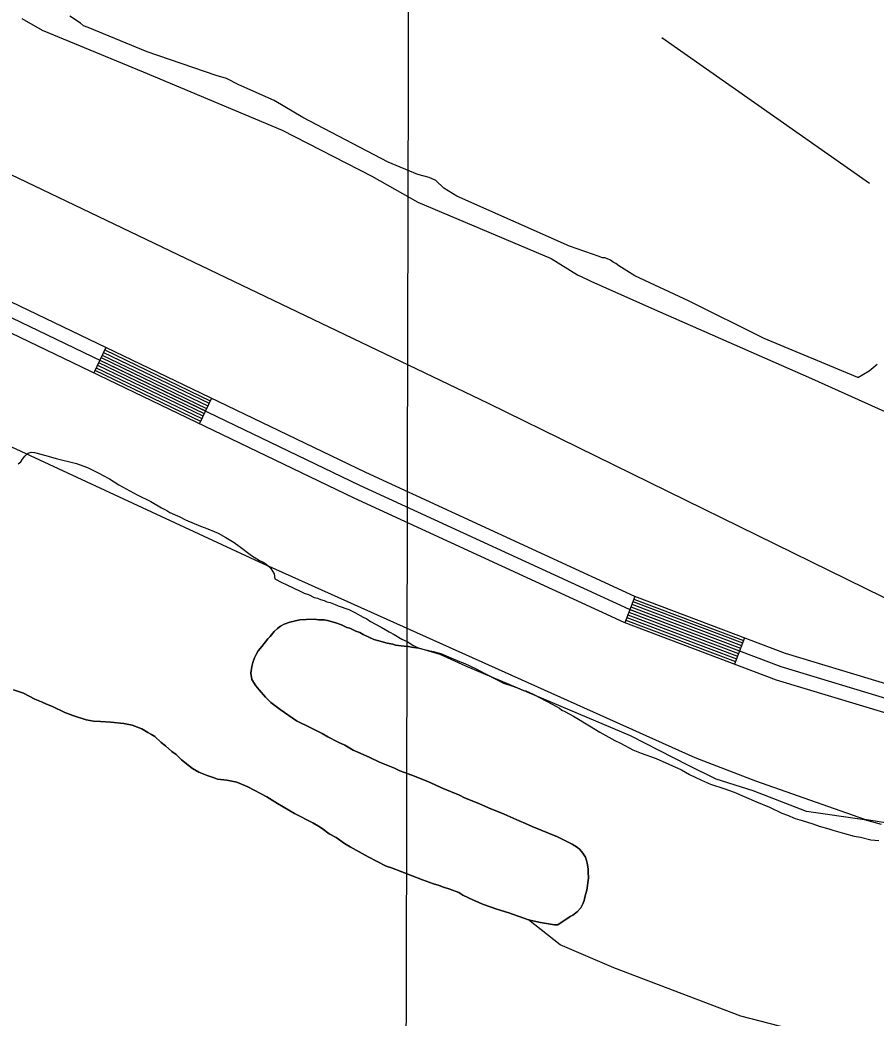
# Model space of a CAD drawing. Extents: x 3192986 to 3230865, y 867483 to 892886.
# Drawn here: x 3202031 to 3202944, y 886016 to 887081 of the extents above; entities that cross this region are included whole.
import ezdxf

# ---------------------------------------------------------------- set-up
doc = ezdxf.new("R2010")
doc.units = 0
for name, color, linetype in [('V-GRID-MAJR', 7, 'Continuous'), ('V-LEVE-TOET', 7, 'Continuous'), ('V-ROAD-CNTR', 7, 'Continuous'), ('V-SITE-VEGE', 7, 'Continuous'), ('V-TOPO-SHOR', 7, 'Continuous')]:
    doc.layers.add(name, color=color, linetype=linetype)

msp = doc.modelspace()

# ---------------------------------------------------------------- linework, layer by layer
at = {"layer": 'V-GRID-MAJR'}
msp.add_spline([(3202414.568, 872910.993), (3202427.791, 878971.704), (3202441.018, 885034.36), (3202454.245, 891097.061), (3202454.249, 891098.96)], degree=3, dxfattribs=at)
at = {"layer": 'V-LEVE-TOET'}
for points in [[(3205294.497000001, 887408.1029999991), (3204273.991000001, 886890.312999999), (3203988.108000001, 886748.283999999), (3203680.822000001, 886602.883999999), (3203518.401000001, 886525.5619999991), (3203418.496000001, 886477.976999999), (3203357.779000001, 886450.486999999), (3203297.379000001, 886433.3489999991), (3203216.975000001, 886420.8559999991), (3203126.6440000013, 886422.483999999), (3203009.076000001, 886437.040999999), (3202530.997000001, 886671.670999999), (3201952.898000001, 886948.5229999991), (3201388.096000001, 887227.2679999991), (3201255.843000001, 887288.3339999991), (3200830.780000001, 887487.363999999), (3200337.315000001, 887727.0709999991)], [(3200993.797000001, 887097.7899999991), (3201537.680000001, 886850.1969999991), (3202286.321000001, 886503.0419999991), (3202750.801000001, 886294.162999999), (3202815.659000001, 886269.1379999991), (3202931.836000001, 886228.1429999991), (3202983.405000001, 886220.2239999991), (3203056.233000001, 886211.072999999), (3203152.248000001, 886206.966999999), (3203230.068000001, 886210.327999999), (3203350.244000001, 886224.474999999), (3203461.717000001, 886255.008999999), (3203583.425000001, 886300.1939999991), (3203951.650000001, 886461.5659999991), (3204386.518000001, 886656.0009999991), (3204842.315000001, 886875.697999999), (3205143.186000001, 887018.4169999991), (3205488.854000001, 887176.4509999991)]]:
    msp.add_lwpolyline(points, dxfattribs=at)
at = {"layer": 'V-ROAD-CNTR'}
for p, q in [((3202122.671717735, 886731.591509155), (3202109.6747437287, 886704.553563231)), ((3202235.330492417, 886677.4346174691), (3202222.3325184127, 886650.396671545)), ((3202686.950589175, 886465.9890403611), (3202676.3676103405, 886437.9170965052)), ((3202803.914355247, 886421.894128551), (3202793.331376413, 886393.822184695))]:
    msp.add_line(p, q, dxfattribs=at)
for points in [[(3201253.579455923, 887150.434671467), (3201780.916401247, 886895.8791805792), (3202399.759163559, 886598.390775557), (3202686.683589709, 886466.0890401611), (3202847.389268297, 886405.5041613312), (3202962.454038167, 886370.704230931), (3203058.3728463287, 886355.5252612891), (3203147.166668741, 886352.4942673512), (3203255.089452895, 886358.736254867), (3203340.4742821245, 886374.0752241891), (3203401.3781603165, 886391.2401898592), (3203463.305036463, 886411.792148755), (3203545.424872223, 886447.6100771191), (3203734.8634933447, 886535.9889003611), (3204019.3319244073, 886668.9326344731), (3204275.362412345, 886789.160394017), (3204541.508880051, 886912.6181471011), (3204888.152186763, 887074.884822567), (3205249.4184642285, 887248.308475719), (3205660.313642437, 887441.1280900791), (3205957.083048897, 887585.9598004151), (3206089.645783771, 887645.2986817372), (3206132.930697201, 887664.2046439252)], [(3201247.073468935, 887136.9186984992), (3201774.4064142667, 886882.365207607), (3202393.369176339, 886584.8198026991), (3202680.8896012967, 886452.243067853), (3202842.567277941, 886391.2911897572), (3202959.095044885, 886356.0492602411), (3203056.938849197, 886340.565291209), (3203147.3446683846, 886337.4792973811), (3203256.8554493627, 886343.8132847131), (3203343.843275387, 886359.440253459), (3203405.777151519, 886376.8952185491), (3203468.6770257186, 886397.770176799), (3203551.5948598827, 886433.937104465), (3203741.209480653, 886522.3979275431), (3204025.6949116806, 886655.349661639), (3204281.706399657, 886775.568421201), (3204547.844867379, 886899.0221742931), (3204894.5781739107, 887061.3308496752), (3205255.8504513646, 887234.7575028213), (3205666.7896294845, 887427.597117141), (3205963.4380361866, 887572.3708275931), (3206095.711771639, 887631.5797091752), (3206137.0526889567, 887649.6366730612)], [(3201240.567481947, 887123.4027255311), (3201767.896427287, 886868.8512346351), (3202386.979189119, 886571.2488298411), (3202675.0956128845, 886438.3970955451), (3202837.745287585, 886377.078218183), (3202955.7360516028, 886341.3942895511), (3203055.504852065, 886325.6053211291), (3203147.5226680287, 886322.4643274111), (3203258.621445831, 886328.890314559), (3203347.2122686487, 886344.8052827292), (3203410.176142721, 886362.5502472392), (3203474.049014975, 886383.748204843), (3203557.7648475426, 886420.2641318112), (3203747.555467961, 886508.8069547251), (3204032.057898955, 886641.7666888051), (3204288.0503869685, 886761.976448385), (3204554.180854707, 886885.4262014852), (3204901.004161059, 887047.7768767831), (3205262.282438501, 887221.2065299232), (3205673.265616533, 887414.0661442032), (3205969.793023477, 887558.7818547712), (3206101.777759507, 887617.860736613), (3206141.1746807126, 887635.068702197)], [(3202120.071722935, 886726.1835199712), (3202232.730497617, 886672.0266282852)], [(3202121.371720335, 886728.887514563), (3202234.0304950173, 886674.7306228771)], [(3202114.8727333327, 886715.3685416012), (3202227.5315080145, 886661.211649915)], [(3202116.172730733, 886718.0725361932), (3202228.831505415, 886663.9156445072)], [(3202117.4727281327, 886720.7765307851), (3202230.131502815, 886666.6196390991)], [(3202118.7727255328, 886723.4805253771), (3202231.4315002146, 886669.3236336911)], [(3202110.973741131, 886707.2575578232), (3202223.6325158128, 886653.100666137)], [(3202112.273738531, 886709.9615524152), (3202224.932513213, 886655.8046607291)], [(3202113.572735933, 886712.664547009), (3202226.231510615, 886658.507655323)], [(3202684.8335934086, 886460.3740515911), (3202801.797359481, 886416.279139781)], [(3202685.891591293, 886463.1820459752), (3202802.8553573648, 886419.0871341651)], [(3202680.6006018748, 886449.1460740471), (3202797.5643679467, 886405.0511622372)], [(3202681.6585997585, 886451.9530684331), (3202798.622365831, 886407.8581566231)], [(3202682.7165976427, 886454.760062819), (3202799.6803637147, 886410.6651510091)], [(3202683.775595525, 886457.5670572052), (3202800.7393615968, 886413.472145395)], [(3202677.425608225, 886440.7240908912), (3202794.3893742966, 886396.6291790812)], [(3202678.483606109, 886443.5320852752), (3202795.447372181, 886399.437173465)], [(3202679.5416039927, 886446.3390796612), (3202796.5053700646, 886402.2441678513)]]:
    msp.add_lwpolyline(points, dxfattribs=at)
at = {"layer": 'V-SITE-VEGE'}
for points in [[(3202539.812000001, 886132.233999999), (3202552.407000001, 886128.4569999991), (3202573.366000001, 886121.030999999), (3202581.358000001, 886119.0889999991), (3202586.410000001, 886118.087999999), (3202601.162000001, 886115.5179999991), (3202604.973000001, 886115.398999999), (3202617.957000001, 886124.317999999), (3202620.972000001, 886125.9219999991), (3202625.324000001, 886129.601999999), (3202629.264000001, 886133.7159999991), (3202631.513000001, 886137.885999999), (3202632.897000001, 886141.655999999), (3202634.364000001, 886147.9659999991), (3202635.775000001, 886152.5819999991), (3202637.438000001, 886165.2449999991), (3202637.223000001, 886172.0299999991), (3202637.325000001, 886175.417999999), (3202636.240000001, 886181.3829999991), (3202635.484000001, 886184.373999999), (3202634.319000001, 886187.797999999), (3202631.486000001, 886192.1229999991), (3202628.216000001, 886196.0369999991), (3202625.742000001, 886198.231999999), (3202619.919000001, 886201.7999999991), (3202604.477000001, 886209.479999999), (3202577.276000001, 886220.483999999), (3202570.169000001, 886223.670999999), (3202563.474000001, 886226.420999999), (3202553.867000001, 886230.952999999), (3202547.598000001, 886233.6869999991), (3202530.860000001, 886240.557999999), (3202520.407000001, 886245.1149999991), (3202505.336000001, 886251.0889999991), (3202499.9110000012, 886253.800999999), (3202482.341000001, 886261.1199999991), (3202466.039000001, 886268.4029999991), (3202448.879000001, 886275.285999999), (3202436.308000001, 886279.910999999), (3202430.463000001, 886282.6329999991), (3202414.556000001, 886289.052999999), (3202404.115000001, 886294.037999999), (3202394.086000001, 886298.5819999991), (3202386.558000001, 886301.778999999), (3202377.401000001, 886307.1469999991), (3202370.297000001, 886310.3319999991), (3202359.457000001, 886316.1749999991), (3202353.212000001, 886319.756999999), (3202341.1070000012, 886325.635999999), (3202326.091000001, 886333.3019999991), (3202308.660000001, 886345.280999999), (3202298.721000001, 886352.7889999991), (3202292.964000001, 886358.4739999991), (3202286.003000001, 886366.3159999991), (3202282.747000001, 886370.6529999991), (3202278.288000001, 886377.1479999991), (3202277.223000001, 886383.9589999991), (3202278.292000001, 886391.128999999), (3202279.2690000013, 886395.3359999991), (3202281.119000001, 886400.363999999), (3202282.929000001, 886404.121999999), (3202285.163000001, 886407.8679999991), (3202289.116000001, 886412.405999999), (3202291.338000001, 886415.7279999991), (3202295.3030000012, 886420.689999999), (3202297.923000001, 886423.1519999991), (3202302.326000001, 886428.525999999), (3202305.816000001, 886431.8069999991), (3202308.8570000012, 886434.2559999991), (3202312.7320000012, 886436.2549999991), (3202318.736000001, 886438.611999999), (3202329.398000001, 886440.8259999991), (3202336.200000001, 886441.464999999), (3202344.676000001, 886441.628999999), (3202349.743000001, 886441.0469999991), (3202355.670000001, 886440.8649999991), (3202359.043000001, 886440.3389999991), (3202367.870000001, 886437.9489999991), (3202374.153000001, 886435.636999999), (3202379.578000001, 886432.9249999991), (3202382.939000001, 886431.976999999), (3202386.273000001, 886430.1789999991), (3202389.198000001, 886428.8169999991), (3202393.392000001, 886427.417999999), (3202397.136000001, 886425.1839999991), (3202408.422000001, 886420.1739999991), (3202413.886000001, 886418.733999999), (3202422.699000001, 886415.9199999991), (3202428.599000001, 886414.8919999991), (3202431.5360000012, 886413.9539999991), (3202440.824000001, 886412.8219999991), (3202445.481000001, 886412.680999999), (3202448.8400000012, 886411.7259999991), (3202456.434000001, 886410.6449999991), (3202471.886000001, 886407.3389999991), (3202479.832000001, 886405.2109999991), (3202488.206000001, 886401.653999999), (3202499.833000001, 886396.582999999), (3202505.426000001, 886394.5269999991), (3202517.0360000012, 886388.984999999), (3202526.309000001, 886383.9859999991)], [(3202526.309000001, 886383.9859999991), (3202540.230000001, 886376.9589999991), (3202546.722000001, 886373.4609999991), (3202554.654000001, 886370.859999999), (3202560.716000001, 886368.787999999), (3202568.164000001, 886365.729999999), (3202570.503000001, 886365.1869999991), (3202578.406000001, 886361.643999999), (3202585.368000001, 886358.131999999), (3202598.821000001, 886351.1199999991), (3202606.693000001, 886346.636999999), (3202608.989000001, 886344.680999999), (3202612.243000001, 886343.1649999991), (3202621.515000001, 886338.165999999), (3202638.632000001, 886327.743999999), (3202649.744000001, 886321.273999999), (3202665.493000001, 886312.305999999), (3202671.527000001, 886309.2889999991), (3202684.978000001, 886302.280999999), (3202693.823000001, 886298.7089999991), (3202709.673000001, 886293.035999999), (3202736.635000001, 886280.895999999), (3202745.435000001, 886275.910999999), (3202757.975000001, 886269.868999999), (3202767.746000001, 886265.797999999), (3202783.141000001, 886260.611999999), (3202792.926000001, 886257.011999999), (3202816.650000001, 886246.8559999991), (3202830.618000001, 886241.2379999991), (3202843.612000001, 886234.712999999), (3202849.676000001, 886232.6429999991), (3202858.051000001, 886229.084999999), (3202865.526000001, 886226.969999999), (3202876.724000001, 886223.3269999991), (3202883.714000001, 886220.751999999), (3202894.001000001, 886218.0819999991), (3202898.195000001, 886216.5369999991), (3202905.671000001, 886214.4239999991), (3202910.807000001, 886212.8489999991), (3202921.092000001, 886210.175999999), (3202927.656000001, 886209.035999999), (3202938.883000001, 886206.329999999), (3202947.345000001, 886205.5989999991)], [(3202024.142000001, 886366.3259999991), (3202034.619000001, 886362.6129999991), (3202046.7150000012, 886356.3089999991), (3202053.832000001, 886353.5489999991), (3202059.257000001, 886350.836999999), (3202065.542000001, 886348.5269999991), (3202078.905000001, 886342.1839999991), (3202087.282000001, 886338.9589999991), (3202101.544000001, 886334.278999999), (3202109.547000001, 886332.7649999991), (3202116.744000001, 886332.5419999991), (3202127.738000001, 886331.7799999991), (3202141.681000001, 886330.5049999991), (3202150.520000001, 886328.537999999), (3202160.997000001, 886324.824999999), (3202167.229000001, 886320.819999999), (3202171.399000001, 886318.572999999), (3202174.719000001, 886316.3529999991), (3202181.733000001, 886310.204999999), (3202186.2860000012, 886306.6739999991), (3202192.877000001, 886300.537999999), (3202197.441000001, 886297.430999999), (3202203.200000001, 886291.7459999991), (3202211.882000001, 886284.7009999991), (3202215.202000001, 886282.4789999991), (3202221.858000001, 886278.4609999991), (3202230.6440000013, 886274.800999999), (3202238.199000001, 886272.449999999), (3202241.545000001, 886271.0759999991), (3202251.681000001, 886269.915999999), (3202262.212000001, 886267.8949999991), (3202273.922000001, 886262.8749999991), (3202294.351000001, 886252.0759999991), (3202305.572000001, 886244.9509999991), (3202323.885000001, 886234.219999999), (3202343.495000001, 886224.292999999), (3202349.317000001, 886220.7259999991), (3202353.485000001, 886218.476999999), (3202360.935000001, 886212.7379999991), (3202368.437000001, 886208.6959999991), (3202377.145000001, 886202.493999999), (3202383.392000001, 886198.9119999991), (3202402.5530000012, 886188.1519999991), (3202421.738000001, 886178.241999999), (3202427.188000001, 886176.3779999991), (3202460.267000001, 886163.493999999), (3202472.003000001, 886159.319999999), (3202478.300000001, 886157.4319999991), (3202482.904000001, 886155.596999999), (3202489.6240000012, 886153.6919999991), (3202499.259000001, 886150.0059999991), (3202503.413000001, 886147.337999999), (3202514.687000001, 886141.903999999), (3202525.564000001, 886137.332999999), (3202539.812000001, 886132.233999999)]]:
    msp.add_lwpolyline(points, dxfattribs=at)
at = {"layer": 'V-TOPO-SHOR'}
for p, q in [((3202715.655000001, 887062.3159999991), (3202937.413000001, 886906.8259999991)), ((3202479.1844384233, 886403.9123477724), (3202456.434000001, 886410.6449999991))]:
    msp.add_line(p, q, dxfattribs=at)
for points in [[(3202032.893000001, 887082.636999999), (3202054.501000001, 887070.2969999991), (3202162.537000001, 887025.670999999), (3202310.735000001, 886963.2669999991), (3202406.225000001, 886914.5059999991), (3202455.420000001, 886886.6719999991), (3202597.856000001, 886826.5419999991), (3202625.846000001, 886809.1959999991), (3202637.270000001, 886803.829999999), (3202639.883000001, 886802.3759999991), (3202704.858000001, 886773.3779999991), (3202875.264000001, 886698.4169999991), (3202982.022000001, 886650.608999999)], [(3202924.817000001, 886699.4049999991), (3202824.824000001, 886741.1329999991), (3202744.995000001, 886780.900999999), (3202686.967000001, 886807.9239999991), (3202669.942000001, 886818.753999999), (3202666.780000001, 886821.0329999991), (3202664.007000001, 886822.7019999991), (3202660.836000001, 886824.5819999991), (3202657.662000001, 886826.261999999), (3202655.069000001, 886827.123999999), (3202652.464000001, 886827.383999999), (3202647.684000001, 886829.0979999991), (3202641.708000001, 886831.2429999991), (3202617.398000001, 886839.6249999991), (3202496.908000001, 886892.9689999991), (3202483.238000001, 886901.6469999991), (3202474.747000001, 886909.5739999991), (3202467.6240000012, 886913.069999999), (3202455.264000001, 886916.2059999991), (3202423.832000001, 886929.3699999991), (3202332.730000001, 886976.824999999), (3202302.021000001, 886995.192999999), (3202264.444000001, 887011.912999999), (3202251.140000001, 887018.640999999), (3202240.171000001, 887021.900999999), (3202166.633000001, 887046.8659999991), (3202103.559000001, 887072.797999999), (3202098.587000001, 887074.9199999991), (3202095.635000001, 887077.5959999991), (3202084.158000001, 887085.0859999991)], [(3202924.817000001, 886699.4049999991), (3202936.878000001, 886706.5519999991), (3202945.664000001, 886713.5909999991)], [(3202029.014000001, 886607.2749999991), (3202031.914000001, 886609.5669999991), (3202033.776000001, 886612.5299999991), (3202036.266000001, 886615.579999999), (3202039.799000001, 886618.6989999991), (3202042.748000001, 886619.753999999), (3202046.287000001, 886619.6449999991), (3202058.583000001, 886616.4539999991), (3202069.726000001, 886612.986999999), (3202091.435000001, 886607.631999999), (3202097.929000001, 886605.452999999), (3202102.867000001, 886603.4249999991), (3202115.182000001, 886597.4199999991), (3202119.794000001, 886594.986999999), (3202126.349000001, 886591.3479999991), (3202136.462000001, 886584.8929999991), (3202155.933000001, 886574.5009999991), (3202170.711000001, 886567.275999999), (3202182.065000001, 886560.572999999), (3202187.701000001, 886557.586999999), (3202190.904000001, 886555.611999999), (3202201.382000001, 886550.8119999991), (3202207.436000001, 886547.8139999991), (3202223.703000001, 886540.981999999), (3202231.277000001, 886538.1919999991), (3202238.270000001, 886535.2699999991), (3202242.274000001, 886533.3749999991), (3202250.575000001, 886528.9539999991), (3202259.361000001, 886523.3709999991), (3202264.663000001, 886519.665999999), (3202277.998000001, 886509.5669999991), (3202286.589000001, 886504.4079999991), (3202290.279000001, 886502.523999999), (3202293.347000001, 886500.6579999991), (3202296.292000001, 886498.1719999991), (3202298.504000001, 886495.6039999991), (3202302.184000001, 886489.969999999), (3202302.789000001, 886484.8659999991)], [(3202302.789000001, 886484.8659999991), (3202310.290000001, 886480.8219999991), (3202314.882000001, 886478.562999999), (3202330.760000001, 886471.2919999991), (3202334.094000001, 886469.4959999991), (3202338.713000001, 886468.082999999), (3202344.969000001, 886464.9249999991), (3202348.332000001, 886463.9729999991), (3202351.6780000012, 886462.5979999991), (3202355.461000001, 886461.635999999), (3202358.386000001, 886460.273999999), (3202361.746000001, 886459.3239999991), (3202367.198000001, 886457.459999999), (3202370.545000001, 886456.0859999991), (3202381.858000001, 886451.9239999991), (3202388.116000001, 886448.763999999), (3202397.285000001, 886443.8219999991), (3202401.043000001, 886442.011999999), (3202404.777000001, 886439.3539999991), (3202416.446000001, 886433.0619999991), (3202424.7690000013, 886428.1469999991), (3202430.195000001, 886425.434999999), (3202438.518000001, 886420.5179999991), (3202443.943000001, 886417.810999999), (3202450.175000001, 886413.8049999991), (3202453.099000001, 886412.442999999), (3202456.434000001, 886410.6449999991), (3202448.8400000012, 886411.7259999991), (3202445.481000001, 886412.677999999), (3202440.824000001, 886412.8219999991), (3202431.5360000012, 886413.9539999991), (3202428.599000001, 886414.8919999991), (3202422.699000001, 886415.9199999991), (3202413.886000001, 886418.733999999), (3202408.422000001, 886420.1739999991), (3202397.136000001, 886425.1839999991), (3202393.392000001, 886427.417999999), (3202389.198000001, 886428.8169999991), (3202386.273000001, 886430.1789999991), (3202382.939000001, 886431.976999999), (3202379.578000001, 886432.9249999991), (3202374.153000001, 886435.636999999), (3202367.868000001, 886437.9489999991), (3202359.043000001, 886440.3389999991), (3202355.670000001, 886440.8649999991), (3202349.743000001, 886441.0469999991), (3202344.676000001, 886441.628999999), (3202336.198000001, 886441.464999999), (3202329.398000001, 886440.8259999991), (3202318.736000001, 886438.611999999), (3202312.7320000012, 886436.2549999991), (3202308.8570000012, 886434.2559999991), (3202305.816000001, 886431.8069999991), (3202302.326000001, 886428.525999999), (3202297.923000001, 886423.1519999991), (3202295.3030000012, 886420.689999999), (3202291.338000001, 886415.7279999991), (3202289.116000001, 886412.405999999), (3202285.163000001, 886407.8679999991), (3202282.929000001, 886404.121999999), (3202281.119000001, 886400.363999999), (3202279.2690000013, 886395.3359999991), (3202278.292000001, 886391.128999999), (3202277.223000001, 886383.9589999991), (3202278.2860000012, 886377.1479999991), (3202282.747000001, 886370.6529999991), (3202286.003000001, 886366.3159999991), (3202292.964000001, 886358.4739999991), (3202298.721000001, 886352.7889999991), (3202308.660000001, 886345.280999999), (3202326.089000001, 886333.3019999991), (3202341.1070000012, 886325.635999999), (3202353.212000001, 886319.756999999), (3202359.459000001, 886316.1749999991), (3202370.297000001, 886310.3319999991), (3202377.401000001, 886307.1469999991), (3202386.558000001, 886301.778999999), (3202394.086000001, 886298.5819999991), (3202404.115000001, 886294.037999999), (3202414.556000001, 886289.052999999), (3202430.461000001, 886282.6329999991), (3202436.308000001, 886279.910999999), (3202448.879000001, 886275.285999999), (3202466.039000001, 886268.4029999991), (3202482.341000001, 886261.1199999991), (3202499.9110000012, 886253.800999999), (3202505.336000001, 886251.0889999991), (3202520.407000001, 886245.116999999), (3202530.860000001, 886240.557999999), (3202547.596000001, 886233.6869999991), (3202553.867000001, 886230.952999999), (3202563.474000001, 886226.4189999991), (3202570.169000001, 886223.670999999), (3202577.276000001, 886220.4859999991), (3202604.477000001, 886209.479999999), (3202619.919000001, 886201.7999999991), (3202625.742000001, 886198.231999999), (3202628.216000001, 886196.0369999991), (3202631.486000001, 886192.1229999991), (3202634.319000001, 886187.797999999), (3202635.484000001, 886184.373999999)], [(3202950.010030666, 886222.6858963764), (3202932.157004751, 886227.6340057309), (3202870.186464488, 886236.5933861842), (3202813.1174022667, 886258.6325506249), (3202773.854734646, 886270.9503637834), (3202744.161866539, 886285.5615352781), (3202682.4128250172, 886317.1938148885), (3202506.5140012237, 886391.7111128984), (3202479.1844384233, 886403.9123477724)], [(3202635.484000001, 886184.373999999), (3202636.240000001, 886181.3829999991), (3202637.327000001, 886175.417999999), (3202637.223000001, 886172.0299999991), (3202637.438000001, 886165.2449999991), (3202635.777000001, 886152.584999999), (3202634.364000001, 886147.9659999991), (3202632.897000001, 886141.655999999), (3202631.511000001, 886137.885999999), (3202629.264000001, 886133.7159999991), (3202625.324000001, 886129.601999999), (3202620.972000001, 886125.9219999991), (3202617.957000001, 886124.317999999), (3202604.973000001, 886115.3969999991), (3202601.162000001, 886115.515999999), (3202586.410000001, 886118.087999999), (3202581.358000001, 886119.0889999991), (3202573.366000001, 886121.030999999), (3202552.407000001, 886128.4569999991), (3202539.812000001, 886132.233999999), (3202525.564000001, 886137.332999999), (3202514.687000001, 886141.903999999), (3202503.413000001, 886147.337999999), (3202499.257000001, 886150.0059999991), (3202489.626000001, 886153.6919999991), (3202482.904000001, 886155.594999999), (3202478.300000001, 886157.4319999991), (3202472.003000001, 886159.319999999), (3202460.267000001, 886163.493999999), (3202427.188000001, 886176.3779999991), (3202421.738000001, 886178.241999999), (3202402.5530000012, 886188.1519999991), (3202383.392000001, 886198.9119999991), (3202377.145000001, 886202.493999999), (3202368.437000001, 886208.6959999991), (3202360.935000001, 886212.7379999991), (3202353.485000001, 886218.476999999), (3202349.317000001, 886220.7239999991), (3202343.495000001, 886224.292999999), (3202323.885000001, 886234.219999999), (3202305.572000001, 886244.9509999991), (3202294.351000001, 886252.0759999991), (3202273.922000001, 886262.8749999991), (3202262.212000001, 886267.8949999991), (3202251.681000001, 886269.915999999), (3202241.545000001, 886271.0759999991), (3202238.199000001, 886272.449999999), (3202230.6440000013, 886274.800999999), (3202221.858000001, 886278.4609999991), (3202215.202000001, 886282.4789999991), (3202211.882000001, 886284.7009999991), (3202203.200000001, 886291.7459999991), (3202197.444000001, 886297.430999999), (3202192.877000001, 886300.537999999), (3202186.2860000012, 886306.6739999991), (3202181.733000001, 886310.204999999), (3202174.721000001, 886316.3529999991), (3202171.399000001, 886318.572999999), (3202167.229000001, 886320.819999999), (3202160.997000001, 886324.824999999), (3202150.520000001, 886328.537999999), (3202141.681000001, 886330.5049999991), (3202127.738000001, 886331.7799999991), (3202116.744000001, 886332.5419999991), (3202109.547000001, 886332.7649999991), (3202101.544000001, 886334.280999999), (3202087.282000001, 886338.9589999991), (3202078.905000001, 886342.1819999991), (3202065.542000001, 886348.5269999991), (3202059.257000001, 886350.836999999), (3202053.832000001, 886353.5489999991), (3202046.7150000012, 886356.3089999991), (3202034.619000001, 886362.6129999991), (3202024.142000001, 886366.3259999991)], [(3203519.5129497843, 886023.736554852), (3203444.2996374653, 886000.0570767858), (3203363.0146307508, 885986.5300833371), (3203264.999961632, 885970.7796785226), (3203264.999961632, 885970.7796785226), (3203152.7355137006, 885962.3290305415), (3203040.610959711, 885968.1981083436), (3202933.3529102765, 885983.5670386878), (3202800.0285554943, 886018.2854089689), (3202664.4807893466, 886069.7334416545), (3202607.4350427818, 886094.1592270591), (3202573.366000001, 886121.030999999)]]:
    msp.add_lwpolyline(points, dxfattribs=at)

doc.saveas('drawing.dxf')
